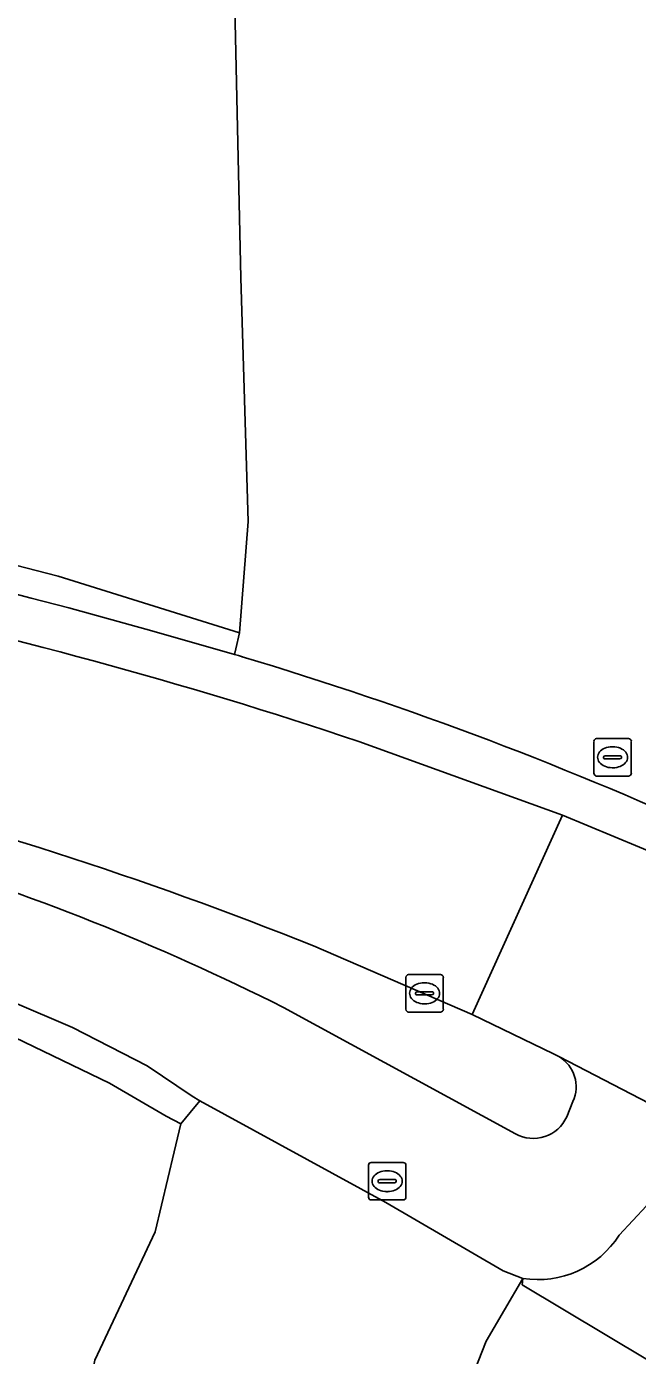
# Model space of a CAD drawing. Extents: x 157445 to 158888, y 383061 to 384688.
# Drawn here: x 157807.83 to 157824.14, y 383629.5 to 383664.97 of the extents above; entities that cross this region are included whole.
import ezdxf

# ---------------------------------------------------------------- set-up
doc = ezdxf.new("R2010")
doc.units = 0
for name, color, linetype in [('IMGEO_Berm_groen', 7, 'Continuous'), ('IMGEO_Erf', 7, 'Continuous'), ('IMGEO_Fietspad_gesloten', 7, 'Continuous'), ('IMGEO_Grasland_overig', 7, 'Continuous'), ('IMGEO_Groenvoorziening', 7, 'Continuous'), ('IMGEO_Kolk', 7, 'Continuous'), ('IMGEO_Rijbaan_lokaal_gesloten', 7, 'Continuous'), ('IMGEO_Rioolput', 7, 'Continuous'), ('IMGEO_Verkeerseiland_open', 7, 'Continuous'), ('IMGEO_Voetpad_gesloten', 7, 'Continuous'), ('IMGEO_Voetpad_open', 7, 'Continuous')]:
    doc.layers.add(name, color=color, linetype=linetype)

msp = doc.modelspace()

# ---------------------------------------------------------------- linework, layer by layer
at = {"layer": 'IMGEO_Berm_groen'}
msp.add_lwpolyline([(157803.108, 383639.628), (157803.33, 383638.89), (157803.402, 383637.675), (157802.654, 383632.51), (157801.524, 383620.699), (157800.064, 383609.134), (157798.803, 383598.572), (157798.733, 383595.478), (157798.323, 383594.761), (157804.505, 383594.003), (157805.81, 383604.2), (157807.866, 383617.12), (157809.085, 383626.501), (157809.652, 383629.373), (157811.265, 383632.792), (157811.771, 383634.93), (157811.948, 383635.679), (157811.557, 383635.884), (157810.045, 383636.763), (157807.517, 383637.987), (157805.025, 383639.017)], close=True, dxfattribs=at)
at = {"layer": 'IMGEO_Erf'}
msp.add_lwpolyline([(157832.151, 383624.495), (157824.41, 383629.377), (157821.066, 383631.383), (157821.084, 383631.55), (157820.105, 383629.875), (157818.369, 383625.459), (157817.015, 383622.58), (157816.422, 383619.316), (157815.696, 383603.023), (157815.674, 383592.209), (157815.217, 383583.701), (157813.693, 383576.98), (157812.32, 383569.694), (157811.753, 383563.614), (157809.326, 383538.405), (157793.514, 383406.385)], dxfattribs=at)
at = {"layer": 'IMGEO_Fietspad_gesloten'}
for points in [[(157750.298, 383647.882), (157780.441, 383644.279), (157780.962, 383644.198), (157782.231, 383644), (157798.604, 383641.443), (157799.469, 383641.308), (157800.26, 383641.184), (157801.126, 383641.049), (157802.222, 383640.813), (157802.983, 383640.568), (157806.286, 383639.434), (157808.872, 383638.33), (157809.062, 383638.249), (157811.053, 383637.224), (157812.256, 383636.415), (157812.459, 383636.293), (157817.421, 383633.579), (157820.554, 383631.75), (157821.084, 383631.55)], [(157820.886, 383635.411), (157814.694, 383638.786)], [(157826.868, 383634.978), (157822.047, 383637.475)], [(157822.421, 383636.273), (157822.255, 383635.864)], [(157823.654, 383632.706), (157824.38, 383633.493), (157824.985, 383634.176)]]:
    msp.add_lwpolyline(points, dxfattribs=at)
for centre, radius, start, end in [((157785.434, 383580.387), 65.319, 63.38731, 73.19283), ((157821.56, 383636.664), 0.946, 335.5785, 58.9883), ((157821.363, 383636.264), 0.977, 240.7766, 335.842), ((157821.483, 383634.098), 2.579, 261.1012, 327.3357)]:
    msp.add_arc(centre, radius, start, end, dxfattribs=at)
at = {"layer": 'IMGEO_Grasland_overig'}
msp.add_lwpolyline([(157805.947, 383665.652), (157805.203, 383655.712), (157804.858, 383652.456), (157804.427, 383651.39), (157808.673, 383650.297), (157813.521, 383648.786), (157813.747, 383651.755), (157813.555, 383658.265), (157813.323, 383668.688)], dxfattribs=at)
at = {"layer": 'IMGEO_Groenvoorziening'}
for points in [[(157821.549, 383686.723), (157820.853, 383686.543), (157819.669, 383686.903), (157813.578, 383687.201), (157813.507, 383686.248), (157813.459, 383685.607), (157813.208, 383676.886), (157813.323, 383668.688), (157813.555, 383658.265), (157813.747, 383651.755), (157813.521, 383648.786), (157813.422, 383648.355), (157813.388, 383648.206), (157813.491, 383648.176), (157813.594, 383648.145)], [(157818.369, 383625.459), (157820.105, 383629.875), (157821.084, 383631.55), (157820.554, 383631.75), (157817.421, 383633.579), (157812.459, 383636.293), (157812.197, 383635.978), (157811.948, 383635.679), (157811.771, 383634.93), (157811.265, 383632.792), (157809.652, 383629.373)]]:
    msp.add_lwpolyline(points, dxfattribs=at)
msp.add_arc((157785.841, 383555.269), 96.934, 65.13897, 73.36303, dxfattribs=at)
at = {"layer": 'IMGEO_Kolk'}
for p, q in [((157817.959, 383638.736), (157817.959, 383639.588)), ((157818.034, 383639.662), (157818.886, 383639.662)), ((157818.96, 383639.588), (157818.96, 383638.736)), ((157818.218, 383639.156), (157818.218, 383639.168)), ((157818.261, 383639.205), (157818.659, 383639.205)), ((157818.447, 383639.442), (157818.472, 383639.442)), ((157818.702, 383639.168), (157818.702, 383639.156)), ((157818.656, 383639.119), (157818.258, 383639.119)), ((157818.47, 383638.882), (157818.445, 383638.882)), ((157818.886, 383638.662), (157818.034, 383638.662))]:
    msp.add_line(p, q, dxfattribs=at)
for points in [[(157817.959, 383638.736), (157817.959, 383639.588)], [(157818.034, 383639.662), (157818.886, 383639.662)], [(157818.96, 383639.588), (157818.96, 383638.736)], [(157818.886, 383638.662), (157818.034, 383638.662)]]:
    msp.add_lwpolyline(points, dxfattribs=at)
for centre, radius, start, end in [((157818.036, 383639.586), 0.0765, 91.552, 178.448), ((157818.036, 383639.586), 0.0765, 91.552, 178.448), ((157818.884, 383639.586), 0.0765, 1.552, 88.448), ((157818.884, 383639.586), 0.0765, 1.552, 88.448), ((157818.258, 383639.165), 0.0403, 85.8775, 175.7526), ((157818.255, 383639.155), 0.0366, 178.938, 274.7102), ((157818.659, 383639.162), 0.043, 264.8664, 352.4533), ((157818.663, 383639.167), 0.0386, 1.7309, 96.639), ((157818.036, 383638.738), 0.0765, 181.552, 268.448), ((157818.036, 383638.738), 0.0765, 181.552, 268.448), ((157818.884, 383638.738), 0.0765, 271.552, 358.448), ((157818.884, 383638.738), 0.0765, 271.552, 358.448)]:
    msp.add_arc(centre, radius, start, end, dxfattribs=at)
for centre, major_axis, ratio, start_param, end_param in [((157818.446, 383639.162), (-0.387, 0.002), 0.722429, 4.712389, 7.853982), ((157818.471, 383639.162), (-0.39, 0.002), 0.717154, 1.570796, 4.712389)]:
    msp.add_ellipse(centre, major_axis=major_axis, ratio=ratio, start_param=start_param, end_param=end_param, dxfattribs=at)
at = {"layer": 'IMGEO_Rijbaan_lokaal_gesloten'}
for points in [[(157815.492, 383640.43), (157819.734, 383638.593), (157822.139, 383643.917), (157816.705, 383645.884)], [(157825.689, 383642.443), (157825.572, 383642.498), (157822.139, 383643.917), (157819.734, 383638.593), (157821.904, 383637.546), (157822.047, 383637.475), (157826.868, 383634.978)]]:
    msp.add_lwpolyline(points, dxfattribs=at)
for centre, radius, start, end in [((157777.078, 383528.246), 124.133, 71.38371, 78.21879), ((157776.195, 383542.253), 105.749, 68.18555, 76.11861)]:
    msp.add_arc(centre, radius, start, end, dxfattribs=at)
at = {"layer": 'IMGEO_Rioolput'}
for p, q in [((157823.053, 383645.963), (157823.905, 383645.963)), ((157822.978, 383645.037), (157822.978, 383645.889)), ((157823.466, 383645.743), (157823.491, 383645.743)), ((157823.979, 383645.889), (157823.979, 383645.037)), ((157823.237, 383645.457), (157823.237, 383645.469)), ((157823.675, 383645.42), (157823.277, 383645.42)), ((157823.28, 383645.506), (157823.678, 383645.506)), ((157823.721, 383645.469), (157823.721, 383645.457)), ((157823.905, 383644.963), (157823.053, 383644.963)), ((157823.489, 383645.183), (157823.464, 383645.183)), ((157816.96, 383633.721), (157816.96, 383634.573)), ((157817.035, 383634.647), (157817.887, 383634.647)), ((157817.961, 383634.573), (157817.961, 383633.721)), ((157817.262, 383634.19), (157817.66, 383634.19)), ((157817.448, 383634.427), (157817.473, 383634.427)), ((157817.219, 383634.141), (157817.219, 383634.153)), ((157817.657, 383634.104), (157817.259, 383634.104)), ((157817.471, 383633.867), (157817.446, 383633.867)), ((157817.703, 383634.153), (157817.703, 383634.141)), ((157817.887, 383633.647), (157817.035, 383633.647))]:
    msp.add_line(p, q, dxfattribs=at)
for points in [[(157823.053, 383645.963), (157823.905, 383645.963)], [(157822.978, 383645.037), (157822.978, 383645.889)], [(157823.979, 383645.889), (157823.979, 383645.037)], [(157823.905, 383644.963), (157823.053, 383644.963)], [(157816.96, 383633.721), (157816.96, 383634.573)], [(157817.035, 383634.647), (157817.887, 383634.647)], [(157817.961, 383634.573), (157817.961, 383633.721)], [(157817.887, 383633.647), (157817.035, 383633.647)]]:
    msp.add_lwpolyline(points, dxfattribs=at)
for centre, radius, start, end in [((157823.055, 383645.887), 0.0765, 91.552, 178.448), ((157823.055, 383645.887), 0.0765, 91.552, 178.448), ((157823.903, 383645.887), 0.0765, 1.552, 88.448), ((157823.903, 383645.887), 0.0765, 1.552, 88.448), ((157823.277, 383645.466), 0.0403, 85.8775, 175.7526), ((157823.274, 383645.456), 0.0366, 178.938, 274.7102), ((157823.678, 383645.463), 0.043, 264.8664, 352.4533), ((157823.682, 383645.468), 0.0386, 1.7309, 96.639), ((157823.055, 383645.039), 0.0765, 181.552, 268.448), ((157823.055, 383645.039), 0.0765, 181.552, 268.448), ((157823.903, 383645.039), 0.0765, 271.552, 358.448), ((157823.903, 383645.039), 0.0765, 271.552, 358.448), ((157817.037, 383634.571), 0.0765, 91.552, 178.448), ((157817.037, 383634.571), 0.0765, 91.552, 178.448), ((157817.885, 383634.571), 0.0765, 1.552, 88.448), ((157817.885, 383634.571), 0.0765, 1.552, 88.448), ((157817.259, 383634.15), 0.0403, 85.8775, 175.7526), ((157817.664, 383634.152), 0.0386, 1.7309, 96.639), ((157817.256, 383634.14), 0.0366, 178.938, 274.7102), ((157817.66, 383634.147), 0.043, 264.8664, 352.4533), ((157817.037, 383633.723), 0.0765, 181.552, 268.448), ((157817.037, 383633.723), 0.0765, 181.552, 268.448), ((157817.885, 383633.723), 0.0765, 271.552, 358.448), ((157817.885, 383633.723), 0.0765, 271.552, 358.448)]:
    msp.add_arc(centre, radius, start, end, dxfattribs=at)
for centre, major_axis, ratio, start_param, end_param in [((157823.465, 383645.463), (-0.387, 0.002), 0.722429, 4.712389, 7.853982), ((157823.49, 383645.463), (-0.39, 0.002), 0.717154, 1.570796, 4.712389), ((157817.447, 383634.147), (-0.387, 0.002), 0.722429, 4.712389, 7.853982), ((157817.472, 383634.147), (-0.39, 0.002), 0.717154, 1.570796, 4.712389)]:
    msp.add_ellipse(centre, major_axis=major_axis, ratio=ratio, start_param=start_param, end_param=end_param, dxfattribs=at)
at = {"layer": 'IMGEO_Verkeerseiland_open'}
for points in [[(157822.047, 383637.475), (157821.904, 383637.546), (157819.734, 383638.593), (157815.492, 383640.43)], [(157814.694, 383638.786), (157820.886, 383635.411)], [(157822.255, 383635.864), (157822.421, 383636.273)]]:
    msp.add_lwpolyline(points, dxfattribs=at)
for centre, radius, start, end in [((157776.195, 383542.253), 105.749, 68.18555, 76.11861), ((157785.434, 383580.387), 65.319, 63.38731, 73.19283), ((157821.56, 383636.664), 0.946, 335.5785, 58.9883), ((157821.363, 383636.264), 0.977, 240.7766, 335.842)]:
    msp.add_arc(centre, radius, start, end, dxfattribs=at)
at = {"layer": 'IMGEO_Voetpad_gesloten'}
for points in [[(157813.594, 383648.145), (157813.491, 383648.176), (157813.388, 383648.206), (157811.18, 383648.843), (157808.964, 383649.45), (157807.957, 383649.715), (157806.739, 383650.027), (157804.508, 383650.575), (157802.269, 383651.093), (157799.716, 383651.645), (157797.14, 383652.162), (157796.913, 383652.205), (157796.013, 383652.375), (157794.894, 383652.579), (157793.094, 383652.827), (157786.927, 383653.676), (157785.046, 383653.935), (157783.403, 383654.114), (157782.496, 383654.214), (157781.67, 383654.304), (157779.288, 383654.564)], [(157816.705, 383645.884), (157822.139, 383643.917), (157825.572, 383642.498), (157825.689, 383642.443)]]:
    msp.add_lwpolyline(points, dxfattribs=at)
for centre, radius, start, end in [((157777.078, 383528.246), 124.133, 71.38371, 78.21879), ((157785.841, 383555.269), 96.934, 65.13897, 73.36303)]:
    msp.add_arc(centre, radius, start, end, dxfattribs=at)
at = {"layer": 'IMGEO_Voetpad_open'}
for points in [[(157834.491, 383627.2), (157824.38, 383633.493), (157823.654, 383632.706)], [(157821.084, 383631.55), (157821.066, 383631.383), (157824.41, 383629.377), (157832.151, 383624.495)]]:
    msp.add_lwpolyline(points, dxfattribs=at)
msp.add_arc((157821.483, 383634.098), 2.579, 261.1012, 327.3357, dxfattribs=at)

doc.saveas('drawing.dxf')
